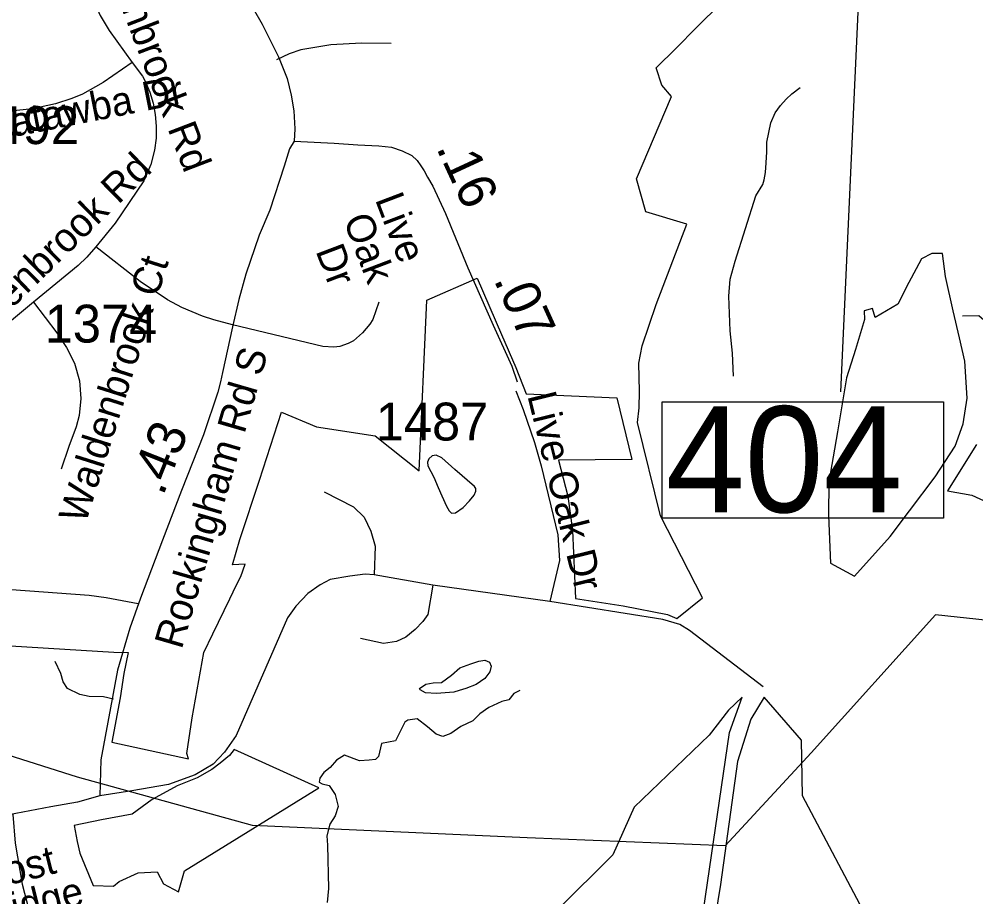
# Model space of a CAD drawing. Extents: x 1662474 to 1856135, y 779280 to 917889.
# Drawn here: x 1735793 to 1738952, y 817764 to 820663 of the extents above; entities that cross this region are included whole.
import ezdxf

# ---------------------------------------------------------------- set-up
doc = ezdxf.new("R2010")
doc.units = 0
for name, color, linetype in [('Exist Boundary Political City Limit New', 7, 'Continuous'), ('Exist Boundary Political City Limit New Hole', 7, 'Continuous'), ('Exist Hydrographic Creek Single Shore', 7, 'Continuous'), ('Exist Hydrographic Misc Water Feature', 7, 'Continuous'), ('Exist Hydrographic Pond Under 1500 Sq Ft', 7, 'Continuous'), ('Exist Road Non-System Type 51', 7, 'Continuous'), ('Exist Road Non-System Type 51 Label', 7, 'Continuous'), ('Exist Road Secondary Mileage Hundredths English Label', 7, 'Continuous'), ('Exist Road Secondary Mileage Tenths English Label', 7, 'Continuous'), ('Exist Road Secondary Structure Standard Bridge Number Label', 7, 'Continuous'), ('Exist Road Secondary Type 51 Attributed', 7, 'Continuous'), ('Exist Road Secondary Type 51 Label', 7, 'Continuous'), ('Exist Road Secondary Type 51 Number Label', 7, 'Continuous'), ('Exist Utilities Electrical Transmission Line', 7, 'Continuous'), ('Map Preparation Boundary City Limit Buffer Line', 7, 'Continuous')]:
    doc.layers.add(name, color=color, linetype=linetype)

msp = doc.modelspace()

# ---------------------------------------------------------------- linework, layer by layer
at = {"layer": 'Exist Boundary Political City Limit New'}
for points in [[(1735655.2, 818599.9), (1736105.6, 818571.8), (1736153, 818571.2), (1736139.2, 818502.4), (1736126.9, 818421.8), (1736099.4, 818274.9), (1736352.2, 818220.5), (1736347, 818237.8), (1736364.5, 818355.5), (1736403.2, 818570.9), (1736433.1, 818632.6), (1736489, 818748.3), (1736511.2, 818794.4), (1736524.5, 818821.8), (1736539.2, 818863.3), (1736498, 818860.2), (1736521.8, 818943.9), (1736587.1, 819140.1), (1736659.2, 819365.4), (1736775.4, 819316), (1736968.6, 819287.2), (1737114.1, 819171.2), (1737139.5, 819734.6), (1737304.9, 819807.4), (1737385.9, 819621.1), (1737433, 819512.2), (1737467.2, 819425.9), (1737766.2, 819412.8), (1737815.8, 819209), (1737573.8, 819205.9), (1737604.4, 819087.4), (1737620.5, 818974.2), (1737630, 818749.4), (1737787.1, 818725.4), (1737933.5, 818696.2), (1737964.5, 818683.3), (1738049.1, 818752), (1737910.5, 819022.8), (1737834.9, 819331), (1737840.5, 819379.6), (1737841.6, 819433.6), (1737839.6, 819526.6), (1737850.8, 819583.7), (1737896.6, 819720.4), (1737997.5, 819985.3), (1737862, 820026.4), (1737831, 820135.9), (1737947.4, 820407.4), (1737915.6, 820444.8), (1737896.8, 820502.2), (1737962.2, 820567.4), (1738030.1, 820634.9), (1738110.9, 820715.2)], [(1738046, 817674.9), (1738138.4, 818307.4), (1738180.8, 818423.3), (1738135.1, 818381.3), (1738071.8, 818298.6), (1737823.9, 818060.2), (1737752.9, 817902.8), (1737570.5, 817721)]]:
    msp.add_lwpolyline(points, dxfattribs=at)
at = {"layer": 'Exist Boundary Political City Limit New Hole'}
for points in [[(1738852, 819812.5), (1738841.9, 819889.1), (1738807.2, 819888.9), (1738772.1, 819871.6), (1738755.4, 819838.4), (1738730.4, 819792.6), (1738694.4, 819721.1), (1738619.8, 819677.3), (1738610.5, 819706.8), (1738583.4, 819699.1), (1738584.6, 819670.9), (1738554.2, 819571.6), (1738525.5, 819478.2), (1738495.1, 819300.3), (1738466.8, 819135.1), (1738465.8, 819023.9), (1738472.5, 818866.6), (1738551.8, 818822.9), (1738669.5, 818954.1), (1738733.2, 819039.2), (1738817.8, 819151.6), (1738884, 819252.7), (1738910.6, 819326.1), (1738923.9, 819410.8), (1738916.2, 819532.8), (1738898.5, 819610.4), (1738877.6, 819699.9), (1738852, 819812.5)], [(1738954.8, 819257.6), (1738858.9, 819104.6), (1738938.5, 819091.1), (1739017.8, 819054.1)], [(1738598.9, 817683.9), (1738380, 818098.1), (1738376.6, 818281.6), (1738252.9, 818423.4), (1738209, 818350.8), (1738164.6, 818210.8), (1738108.5, 817805.6), (1738091.2, 817697.3)], [(1736487.1, 818231.6), (1736457.2, 818205.4), (1736429.8, 818185.2), (1736380.5, 818157), (1736315.1, 818131), (1736232.2, 818085.8), (1736165.8, 818037.7), (1736064.9, 818018.8), (1735974.2, 818000.2), (1735985.1, 817947.1), (1735992.9, 817909), (1736037.6, 817801.4), (1736104.9, 817799.7), (1736122.9, 817814.8), (1736186, 817843.1), (1736248.9, 817847.3), (1736269.8, 817806.8), (1736319.4, 817780.8), (1736338.9, 817850.5), (1736782.2, 818124.1), (1736503.2, 818251), (1736487.1, 818231.6)]]:
    msp.add_lwpolyline(points, dxfattribs=at)
at = {"layer": 'Exist Hydrographic Creek Single Shore'}
msp.add_lwpolyline([(1737446.2, 818445.3), (1737426.9, 818436.1), (1737410, 818415.4), (1737386.9, 818409.9), (1737343.4, 818389.6), (1737314.2, 818368.6), (1737290.6, 818346.1), (1737251, 818326.9), (1737219, 818303.6), (1737192.5, 818293.9), (1737170.1, 818301.8), (1737141, 818325.6), (1737106.9, 818351.9), (1737076.1, 818347.4), (1737066.2, 818340.8), (1737035.5, 818279.7), (1736989.6, 818270.8), (1736979.6, 818227.4), (1736969.4, 818218.2), (1736948.4, 818215.4), (1736917.1, 818213.8), (1736867.2, 818231.9), (1736841, 818215.9), (1736820.2, 818191.8), (1736799, 818174.7), (1736785.6, 818156.3), (1736783.8, 818143.2), (1736793.2, 818137.9), (1736817.1, 818132.4), (1736836.2, 818102.8), (1736846, 818062.9), (1736836.2, 818031.6), (1736818.5, 818004.4), (1736808.8, 817966), (1736811.1, 817934.8), (1736814.5, 817791.8), (1736810.6, 817745.8)], dxfattribs=at)
at = {"layer": 'Exist Hydrographic Misc Water Feature'}
for points in [[(1738248.9, 820116.6), (1738252.8, 820132.1), (1738257.3, 820156.7), (1738259.5, 820188.6), (1738261.8, 820224.6), (1738262, 820256.6), (1738274.9, 820320.4), (1738289.3, 820353.7), (1738307.5, 820378), (1738325.8, 820398.2), (1738344, 820415.8), (1738371.5, 820437.4)], [(1738151.7, 819483.5), (1738148.4, 819559.5), (1738141, 819633.7), (1738136.3, 819747.7), (1738140.8, 819803.7), (1738157.4, 819863.6), (1738225.3, 820079), (1738248.9, 820116.6)]]:
    msp.add_lwpolyline(points, dxfattribs=at)
at = {"layer": 'Exist Hydrographic Pond Under 1500 Sq Ft'}
for points in [[(1737296.2, 819119), (1737231.6, 819175.1), (1737188.4, 819213.9), (1737170.3, 819223.3), (1737156.5, 819220.7), (1737145.3, 819210.4), (1737141, 819200.1), (1737142.7, 819188), (1737162.6, 819150.1), (1737176.4, 819116.5), (1737188.4, 819088.9), (1737204, 819054.4), (1737212.6, 819038.9), (1737221.2, 819031.1), (1737234.1, 819032.9), (1737259.2, 819050.1), (1737279.8, 819071.6), (1737295.4, 819090.6), (1737301.4, 819103.5), (1737301.4, 819113), (1737296.2, 819119)], [(1737228.3, 818439.7), (1737171.2, 818435.8), (1737134.9, 818438.4), (1737116.7, 818447.5), (1737115.4, 818452.6), (1737136.2, 818466.9), (1737159.6, 818470.8), (1737188.1, 818472.1), (1737220.5, 818496.7), (1737247.8, 818520.1), (1737284.1, 818534.3), (1737311.3, 818542.1), (1737330.8, 818546), (1737346.4, 818539.5), (1737351.6, 818526.6), (1737347.7, 818507.1), (1737330.8, 818485.1), (1737302.3, 818465.6), (1737268.5, 818452.6), (1737246.5, 818446.2), (1737228.3, 818439.7)]]:
    msp.add_lwpolyline(points, dxfattribs=at)
at = {"layer": 'Exist Road Non-System Type 51'}
for p, q in [((1737158.6, 818794.1), (1736964.9, 818827.2)), ((1737545.4, 818740.2), (1737158.6, 818794.1))]:
    msp.add_line(p, q, dxfattribs=at)
for points in [[(1735969.1, 821413.4), (1735970.9, 821250.2), (1735983, 820947.1), (1735986.4, 820911.1), (1735999.5, 820838.7), (1736020.9, 820765.9), (1736060.6, 820675.4), (1736089.9, 820625.2), (1736166.5, 820519.8)], [(1737021.4, 820582), (1736923.4, 820583.5), (1736822.6, 820578.2), (1736722.6, 820561.8), (1736685.1, 820548.1), (1736643.1, 820528.4)], [(1736166.5, 820519.8), (1736070.6, 820453.4), (1736002.4, 820415.6), (1735967.2, 820401.2), (1735913.1, 820383.6), (1735837.1, 820366.8), (1735764.9, 820359.4), (1735704.5, 820361.8), (1735673.6, 820367), (1735585.6, 820404)], [(1736166.5, 820519.8), (1736199.9, 820474.9), (1736209, 820458.1), (1736224.1, 820421.4), (1736235.2, 820385.4), (1736242.6, 820347.9), (1736245.8, 820309.2), (1736244.9, 820269.4), (1736239.6, 820230), (1736227.6, 820182.5), (1736204.5, 820128.4), (1736110, 819989.1), (1736045.8, 819910.6)], [(1736045.8, 819910.6), (1736016.6, 819876.8), (1735988, 819848.9), (1735840.2, 819728.7)], [(1736497.4, 819653.7), (1736436, 819669.9), (1736398.2, 819682.2), (1736330.2, 819711.1), (1736282.5, 819736.1), (1736192.8, 819795.9), (1736045.8, 819910.6)], [(1735840.2, 819728.7), (1735735, 819640), (1735707.1, 819613.5), (1735669.9, 819570.2), (1735636.6, 819525.4), (1735617.9, 819494.9), (1735592.8, 819443.7), (1735578.6, 819408.5), (1735562.5, 819356.2), (1735554.9, 819319.2), (1735547.6, 819262.6), (1735546.8, 819226.9), (1735549.4, 819116.9), (1735556.2, 819005.1), (1735560.6, 818969.4), (1735570.4, 818931.6), (1735595.6, 818878.1), (1735626.9, 818839.5), (1735658.4, 818815.6), (1735710.1, 818792), (1735768.1, 818779.1), (1736024.2, 818761), (1736080.6, 818753.4), (1736186.4, 818733.4)], [(1735840.2, 819728.7), (1735917.6, 819626.9), (1735949.6, 819578.9), (1735976.1, 819526.6), (1735991.9, 819468.6), (1735996.9, 819410.1), (1735991.4, 819353.9), (1735981.4, 819316.4), (1735956.8, 819251), (1735932.1, 819176.2)], [(1736980.9, 819728.7), (1736961.1, 819671.2), (1736950.6, 819655.5), (1736927.1, 819626.4), (1736896.9, 819600.6), (1736879.6, 819591.2), (1736851.5, 819582), (1736831.9, 819579.9), (1736795.9, 819581.8), (1736497.4, 819653.7)], [(1739606, 819293.2), (1739610.2, 819335.9), (1739595.5, 819365.4), (1739580.9, 819379.7), (1739550.6, 819400.6), (1739503.9, 819410.9), (1739413.1, 819414), (1739377.6, 819422.2), (1739335.1, 819436.1), (1739290.2, 819459.7), (1739219.1, 819504.9), (1739162.1, 819541.4), (1739096.6, 819569.1), (1739043.4, 819600.6), (1739001.9, 819649.4), (1738962.2, 819683), (1738908.1, 819682)], [(1737432.7, 819435.5), (1737457, 819373.4), (1737494.5, 819264.2), (1737517.1, 819187.2), (1737571.9, 818959.9), (1737577.1, 818874.7), (1737545.4, 818740.2)], [(1736800.1, 819102.2), (1736897.6, 819052.6), (1736932.1, 819018.2), (1736954.1, 818971.8), (1736968.9, 818922.7), (1736964.9, 818827.2)], [(1736964.9, 818827.2), (1736935.8, 818829.8), (1736884.4, 818823.5), (1736820.5, 818812.8), (1736787.4, 818794.4), (1736745.8, 818766), (1736706.4, 818723.8), (1736678.8, 818686.2), (1736509.8, 818297.2), (1736471.6, 818242.4), (1736433.4, 818202.8), (1736374.4, 818166.8), (1736286.4, 818135), (1736165.4, 818114.9), (1736059.9, 818097.8)], [(1737158.6, 818794.1), (1737142.6, 818697.2), (1737125.5, 818673.1), (1737100.9, 818647.4), (1737070.1, 818621.7), (1737038.9, 818608), (1736995.6, 818600.7), (1736919.8, 818617.7)], [(1738249.6, 818457.9), (1738006.9, 818643.7), (1737974.4, 818663.4), (1737918.9, 818680.7), (1737545.4, 818740.2)], [(1736104.8, 818416.9), (1736071.1, 818424.6), (1736023.9, 818425.9), (1735993.4, 818432.1), (1735952.9, 818452.4), (1735937.9, 818474.4), (1735930.9, 818501.5), (1735912, 818541.2)], [(1735772, 818036.1), (1735779.9, 817941.4), (1735803.2, 817805.9), (1735825, 817720.9), (1735881.1, 817612.2), (1735989.9, 817422.2), (1736031.4, 817340.9), (1736044.1, 817273.9), (1736065.6, 817035.1), (1736080.1, 816997), (1736138.1, 816930.4)]]:
    msp.add_lwpolyline(points, dxfattribs=at)
at = {"layer": 'Exist Road Secondary Structure Standard Bridge Number Label'}
msp.add_line((1738622.2, 821972.4), (1738505.1, 819432.1), dxfattribs=at)
msp.add_lwpolyline([(1737916, 819398.6), (1738845, 819398.6), (1738845, 819014.5), (1737916, 819014.5)], close=True, dxfattribs=at)
at = {"layer": 'Exist Road Secondary Type 51 Attributed'}
for points in [[(1736594.9, 821695.7), (1736536.5, 821560.8), (1736502.9, 821480.2), (1736481.1, 821404.7), (1736461.2, 821321.5), (1736451.1, 821264.4), (1736424.3, 821093.3), (1736424.3, 821022.8), (1736429.3, 820979.2), (1736441.1, 820933.9), (1736471, 820862.7), (1736531.5, 820758.6), (1736595.3, 820646.2), (1736649, 820538.8), (1736678.1, 820466.8), (1736691.2, 820412.3), (1736699.9, 820360.1), (1736703.2, 820300.4), (1736701.3, 820259.6)], [(1736701.3, 820259.6), (1736686.1, 820234.7), (1736667.7, 820177.6), (1736620.4, 820031.8), (1736585.6, 819949.4), (1736541.6, 819821.2), (1736518.6, 819737), (1736497.6, 819647.1), (1736465, 819496), (1736457.4, 819465.4), (1736449.3, 819431.3), (1736402.1, 819289.8), (1736329.1, 819106.2), (1736265.9, 818941.9), (1736194.1, 818751), (1736158, 818651.6), (1736118.3, 818513.2), (1736063.1, 818216.7), (1736059.9, 818097.8)], [(1736701.3, 820259.6), (1736832.7, 820253.1), (1736911.6, 820248.1), (1736980.5, 820244.7), (1737022.4, 820239.7), (1737057.7, 820227.9), (1737089.6, 820212.8), (1737107.1, 820195.8), (1737119.7, 820178.6), (1737130.6, 820161.4), (1737141.5, 820141.5), (1737158.7, 820111.7), (1737200.4, 820021.5), (1737274.3, 819842), (1737358.2, 819652.4), (1737419.4, 819517.3), (1737437.1, 819465.6)], [(1736059.9, 818097.8), (1735986, 818077.5), (1735897.1, 818061.9), (1735735.4, 818030.6), (1735629.6, 818026.1), (1735555.8, 818030.6), (1735496, 818047.9), (1735395.4, 818090.9), (1735311.2, 818140.9), (1735176.7, 818213.3), (1735019.8, 818296.8)]]:
    msp.add_lwpolyline(points, dxfattribs=at)
at = {"layer": 'Exist Utilities Electrical Transmission Line'}
msp.add_lwpolyline([(1739647.3, 818606.7), (1738818.7, 818695.7), (1738408.3, 818240), (1738124, 817932.3), (1737470.7, 817959.1), (1736563.3, 817999.5), (1735985.6, 818159.3), (1735318.6, 818370.5), (1734562, 818610.7), (1734385.1, 818673.4), (1733771.7, 818709.9), (1733130.2, 818752.5), (1733004.3, 818758.3)], dxfattribs=at)
at = {"layer": 'Map Preparation Boundary City Limit Buffer Line'}
for points in [[(1735655.2, 818599.9), (1736105.6, 818571.8), (1736153, 818571.2), (1736139.2, 818502.4), (1736126.9, 818421.8), (1736099.4, 818274.9), (1736352.2, 818220.5), (1736347, 818237.8), (1736364.5, 818355.5), (1736403.2, 818570.9), (1736433.1, 818632.6), (1736489, 818748.3), (1736511.2, 818794.4), (1736524.5, 818821.8), (1736539.2, 818863.3), (1736498, 818860.2), (1736521.8, 818943.9), (1736587.1, 819140.1), (1736659.2, 819365.4), (1736775.4, 819316), (1736968.6, 819287.2), (1737114.1, 819171.2), (1737139.5, 819734.6), (1737304.9, 819807.4), (1737385.9, 819621.1), (1737433, 819512.2), (1737467.2, 819425.9), (1737766.2, 819412.8), (1737815.8, 819209), (1737573.8, 819205.9), (1737604.4, 819087.4), (1737620.5, 818974.2), (1737630, 818749.4), (1737787.1, 818725.4), (1737933.5, 818696.2), (1737964.5, 818683.3), (1738049.1, 818752), (1737910.5, 819022.8), (1737834.9, 819331), (1737840.5, 819379.6), (1737841.6, 819433.6), (1737839.6, 819526.6), (1737850.8, 819583.7), (1737896.6, 819720.4), (1737997.5, 819985.3), (1737862, 820026.4), (1737831, 820135.9), (1737947.4, 820407.4), (1737915.6, 820444.8), (1737896.8, 820502.2), (1737962.2, 820567.4), (1738030.1, 820634.9), (1738110.9, 820715.2)], [(1738852, 819812.5), (1738841.9, 819889.1), (1738807.2, 819888.9), (1738772.1, 819871.6), (1738755.4, 819838.4), (1738730.4, 819792.6), (1738694.4, 819721.1), (1738619.8, 819677.3), (1738610.5, 819706.8), (1738583.4, 819699.1), (1738584.6, 819670.9), (1738554.2, 819571.6), (1738525.5, 819478.2), (1738495.1, 819300.3), (1738466.8, 819135.1), (1738465.8, 819023.9), (1738472.5, 818866.6), (1738551.8, 818822.9), (1738669.5, 818954.1), (1738733.2, 819039.2), (1738817.8, 819151.6), (1738884, 819252.7), (1738910.6, 819326.1), (1738923.9, 819410.8), (1738916.2, 819532.8), (1738898.5, 819610.4), (1738877.6, 819699.9), (1738852, 819812.5)], [(1738954.8, 819257.6), (1738858.9, 819104.6), (1738938.5, 819091.1), (1739017.8, 819054.1)], [(1738046, 817674.9), (1738138.4, 818307.4), (1738180.8, 818423.3), (1738135.1, 818381.3), (1738071.8, 818298.6), (1737823.9, 818060.2), (1737752.9, 817902.8), (1737570.5, 817721)], [(1738598.9, 817683.9), (1738380, 818098.1), (1738376.6, 818281.6), (1738252.9, 818423.4), (1738209, 818350.8), (1738164.6, 818210.8), (1738108.5, 817805.6), (1738091.2, 817697.3)], [(1736487.1, 818231.6), (1736457.2, 818205.4), (1736429.8, 818185.2), (1736380.5, 818157), (1736315.1, 818131), (1736232.2, 818085.8), (1736165.8, 818037.7), (1736064.9, 818018.8), (1735974.2, 818000.2), (1735985.1, 817947.1), (1735992.9, 817909), (1736037.6, 817801.4), (1736104.9, 817799.7), (1736122.9, 817814.8), (1736186, 817843.1), (1736248.9, 817847.3), (1736269.8, 817806.8), (1736319.4, 817780.8), (1736338.9, 817850.5), (1736782.2, 818124.1), (1736503.2, 818251), (1736487.1, 818231.6)]]:
    msp.add_lwpolyline(points, dxfattribs=at)

# ---------------------------------------------------------------- texts
at = {"layer": 'Exist Road Non-System Type 51 Label'}
for s, rotation, p in [('Waldenbrook Rd', 290.9423, (1736002.1, 821034.2)), ('Catawba Dr', 11.1737, (1735683.5, 820255.7)), ('Waldenbrook Rd', 44.3358, (1735559.5, 819501.1)), ('Waldenbrook Ct', 72.4169, (1736012.2, 818993.5)), ('Live Oak Dr', 283.795, (1737470.7, 819419.9))]:
    msp.add_text(s, height=95, rotation=rotation, dxfattribs=at).set_placement(p)
at = {"layer": 'Exist Road Secondary Mileage Hundredths English Label'}
for s, rotation, p in [('.16', 294.8484, (1737168.9, 820238.3)), ('.07', 294.3759, (1737358.8, 819802.4))]:
    msp.add_text(s, height=125, rotation=rotation, dxfattribs=at).set_placement(p)
at = {"layer": 'Exist Road Secondary Mileage Tenths English Label'}
msp.add_text('.43', height=125, rotation=68.3184, dxfattribs=at).set_placement((1736268, 819085.5))
at = {"layer": 'Exist Road Secondary Structure Standard Bridge Number Label'}
msp.add_text('404', height=350, dxfattribs=at).set_placement((1737928.5, 819034.3))
at = {"layer": 'Exist Road Secondary Type 51 Label'}
for s, rotation, p in [('Live ', 290.8151, (1736967.3, 820067.7)), ('Oak', 290.8151, (1736862.4, 820000.5)), (' Dr', 290.8151, (1736758.4, 819930.8)), ('Rockingham Rd S', 73.7733, (1736329.5, 818578.8)), ('Post ', 14.2168, (1735674.3, 817781.1)), ('Bridge', 14.2168, (1735656.6, 817650.8))]:
    msp.add_text(s, height=95, rotation=rotation, dxfattribs=at).set_placement(p)
at = {"layer": 'Exist Road Secondary Type 51 Number Label'}
for s, p in [('1492', (1735619.1, 820250.3)), ('1374', (1735877.3, 819594.8)), ('1487', (1736970.3, 819271.4))]:
    msp.add_text(s, height=125, dxfattribs=at).set_placement(p)

doc.saveas('drawing.dxf')
